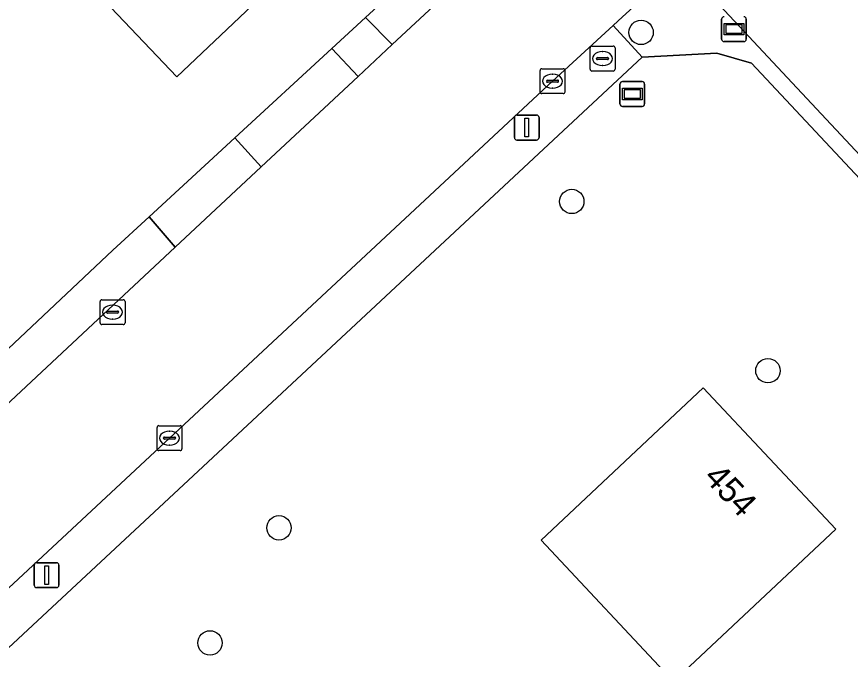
# Model space of a CAD drawing. Extents: x 162661 to 163484, y 380247 to 381230.
# Drawn here: x 163277.59 to 163311.07, y 381014.16 to 381039.96 of the extents above; entities that cross this region are included whole.
import ezdxf

# ---------------------------------------------------------------- set-up
doc = ezdxf.new("R2010")
doc.units = 0
for name, color, linetype in [('IMGEO_Boom', 7, 'Continuous'), ('IMGEO_Brandkraan', 7, 'Continuous'), ('IMGEO_Erf', 7, 'Continuous'), ('IMGEO_Groenvoorziening', 7, 'Continuous'), ('IMGEO_Kolk', 7, 'Continuous'), ('IMGEO_Lichtmast', 7, 'Continuous'), ('IMGEO_Pand', 7, 'Continuous'), ('IMGEO_Pand_nummerreeks', 7, 'Continuous'), ('IMGEO_Parkeervlak_halfverhard', 7, 'Continuous'), ('IMGEO_Rijbaan_lokaal_gesloten', 7, 'Continuous'), ('IMGEO_Rijbaan_lokaal_onverhard', 7, 'Continuous'), ('IMGEO_Straatnaambord', 7, 'Continuous'), ('IMGEO_Verklikker', 7, 'Continuous'), ('IMGEO_Voetpad_open', 7, 'Continuous')]:
    doc.layers.add(name, color=color, linetype=linetype)

msp = doc.modelspace()

# ---------------------------------------------------------------- linework, layer by layer
at = {"layer": 'IMGEO_Boom'}
for centre in [(163302.67, 381039.325), (163299.887, 381032.538), (163307.763, 381025.743), (163288.126, 381019.436), (163285.355, 381014.816)]:
    msp.add_circle(centre, 0.489, dxfattribs=at)
at = {"layer": 'IMGEO_Brandkraan'}
for p, q in [((163300.622, 381037.849), (163300.622, 381038.701)), ((163300.697, 381038.775), (163301.549, 381038.775)), ((163301.623, 381038.701), (163301.623, 381037.849)), ((163300.881, 381038.269), (163300.881, 381038.281)), ((163300.924, 381038.318), (163301.322, 381038.318)), ((163301.11, 381038.555), (163301.135, 381038.555)), ((163301.365, 381038.281), (163301.365, 381038.269)), ((163301.319, 381038.232), (163300.921, 381038.232)), ((163301.133, 381037.995), (163301.108, 381037.995)), ((163301.549, 381037.775), (163300.697, 381037.775))]:
    msp.add_line(p, q, dxfattribs=at)
for points in [[(163300.622, 381037.849), (163300.622, 381038.701)], [(163300.697, 381038.775), (163301.549, 381038.775)], [(163301.623, 381038.701), (163301.623, 381037.849)], [(163301.549, 381037.775), (163300.697, 381037.775)]]:
    msp.add_lwpolyline(points, dxfattribs=at)
for centre, radius, start, end in [((163300.699, 381038.699), 0.0765, 91.552, 178.448), ((163300.699, 381038.699), 0.0765, 91.552, 178.448), ((163301.547, 381038.699), 0.0765, 1.552, 88.448), ((163301.547, 381038.699), 0.0765, 1.552, 88.448), ((163300.921, 381038.278), 0.0403, 85.8775, 175.7526), ((163301.326, 381038.28), 0.0386, 1.7309, 96.639), ((163300.918, 381038.268), 0.0366, 178.938, 274.7102), ((163301.322, 381038.275), 0.043, 264.8664, 352.4533), ((163300.699, 381037.851), 0.0765, 181.552, 268.448), ((163300.699, 381037.851), 0.0765, 181.552, 268.448), ((163301.547, 381037.851), 0.0765, 271.552, 358.448), ((163301.547, 381037.851), 0.0765, 271.552, 358.448)]:
    msp.add_arc(centre, radius, start, end, dxfattribs=at)
for centre, major_axis, ratio, start_param, end_param in [((163301.109, 381038.275), (-0.387, 0.002), 0.722429, 4.712389, 7.853982), ((163301.134, 381038.275), (-0.39, 0.002), 0.717154, 1.570796, 4.712389)]:
    msp.add_ellipse(centre, major_axis=major_axis, ratio=ratio, start_param=start_param, end_param=end_param, dxfattribs=at)
at = {"layer": 'IMGEO_Erf'}
for points in [[(163266.746, 381016.75), (163281.455, 381030.578), (163282.912, 381031.92), (163286.352, 381035.088), (163290.248, 381038.675), (163291.6, 381039.92), (163295.598, 381043.601), (163297.201, 381045.077), (163299.028, 381046.76), (163299.743, 381047.398), (163270.964, 381078.278), (163268.488, 381078.583), (163264.731, 381078.079), (163262.86, 381076.15), (163260.102, 381073.52), (163257.039, 381070.598), (163256.339, 381069.931), (163250.303, 381064.174), (163242.599, 381057.45)], [(163307.098, 381038.086), (163305.718, 381038.493), (163302.713, 381038.331), (163284.882, 381021.709), (163269.612, 381007.506)], [(163366.037, 380975.19), (163307.098, 381038.086)]]:
    msp.add_lwpolyline(points, dxfattribs=at)
for points in [[(163278.201, 381043.669), (163287.281, 381052.288), (163293.096, 381046.144), (163284.027, 381037.541)], [(163298.651, 381018.943), (163305.169, 381025.055), (163310.489, 381019.382), (163303.971, 381013.269)]]:
    msp.add_lwpolyline(points, close=True, dxfattribs=at)
at = {"layer": 'IMGEO_Groenvoorziening'}
for points in [[(163296.587, 381042.478), (163295.598, 381043.601), (163291.6, 381039.92), (163292.678, 381038.833)], [(163291.303, 381037.551), (163290.248, 381038.675), (163286.352, 381035.088), (163287.414, 381033.924)]]:
    msp.add_lwpolyline(points, close=True, dxfattribs=at)
for points in [[(163365.684, 380976.459), (163361.846, 380980.56), (163361.771, 380980.64), (163343.652, 381000), (163308.352, 381037.717), (163304.461, 381041.874), (163304.26, 381042.085), (163301.923, 381039.953), (163301.545, 381039.608), (163302.713, 381038.331), (163305.718, 381038.493), (163307.098, 381038.086), (163366.037, 380975.19)], [(163283.96, 381030.703), (163282.912, 381031.92), (163281.455, 381030.578), (163266.746, 381016.75), (163259.983, 381010.203), (163254.178, 381005.02), (163248.231, 381000)], [(163251.131, 380999.999), (163256.625, 381004.958), (163274.447, 381021.832), (163283.96, 381030.703)]]:
    msp.add_lwpolyline(points, dxfattribs=at)
at = {"layer": 'IMGEO_Kolk'}
for p, q in [((163298.612, 381036.941), (163298.612, 381037.793)), ((163298.687, 381037.867), (163299.539, 381037.867)), ((163299.1, 381037.647), (163299.125, 381037.647)), ((163299.613, 381037.793), (163299.613, 381036.941)), ((163298.871, 381037.361), (163298.871, 381037.373)), ((163299.309, 381037.324), (163298.911, 381037.324)), ((163298.914, 381037.41), (163299.312, 381037.41)), ((163299.355, 381037.373), (163299.355, 381037.361)), ((163299.123, 381037.087), (163299.098, 381037.087)), ((163299.539, 381036.867), (163298.687, 381036.867)), ((163281.016, 381028.595), (163281.868, 381028.595)), ((163280.941, 381027.669), (163280.941, 381028.521)), ((163281.429, 381028.375), (163281.454, 381028.375)), ((163281.942, 381028.521), (163281.942, 381027.669)), ((163281.2, 381028.089), (163281.2, 381028.101)), ((163281.638, 381028.052), (163281.24, 381028.052)), ((163281.243, 381028.138), (163281.641, 381028.138)), ((163281.684, 381028.101), (163281.684, 381028.089)), ((163281.868, 381027.595), (163281.016, 381027.595)), ((163281.452, 381027.815), (163281.427, 381027.815)), ((163283.227, 381022.611), (163283.227, 381023.463)), ((163283.302, 381023.537), (163284.154, 381023.537)), ((163283.715, 381023.317), (163283.74, 381023.317)), ((163284.228, 381023.463), (163284.228, 381022.611)), ((163283.486, 381023.031), (163283.486, 381023.043)), ((163283.924, 381022.994), (163283.526, 381022.994)), ((163283.529, 381023.08), (163283.927, 381023.08)), ((163283.97, 381023.043), (163283.97, 381023.031)), ((163283.738, 381022.757), (163283.713, 381022.757)), ((163284.154, 381022.537), (163283.302, 381022.537))]:
    msp.add_line(p, q, dxfattribs=at)
for points in [[(163298.612, 381036.941), (163298.612, 381037.793)], [(163298.687, 381037.867), (163299.539, 381037.867)], [(163299.613, 381037.793), (163299.613, 381036.941)], [(163299.539, 381036.867), (163298.687, 381036.867)], [(163281.016, 381028.595), (163281.868, 381028.595)], [(163280.941, 381027.669), (163280.941, 381028.521)], [(163281.942, 381028.521), (163281.942, 381027.669)], [(163281.868, 381027.595), (163281.016, 381027.595)], [(163283.227, 381022.611), (163283.227, 381023.463)], [(163283.302, 381023.537), (163284.154, 381023.537)], [(163284.228, 381023.463), (163284.228, 381022.611)], [(163284.154, 381022.537), (163283.302, 381022.537)]]:
    msp.add_lwpolyline(points, dxfattribs=at)
for centre, radius, start, end in [((163298.689, 381037.791), 0.0765, 91.552, 178.448), ((163298.689, 381037.791), 0.0765, 91.552, 178.448), ((163299.537, 381037.791), 0.0765, 1.552, 88.448), ((163299.537, 381037.791), 0.0765, 1.552, 88.448), ((163298.911, 381037.37), 0.0403, 85.8775, 175.7526), ((163298.908, 381037.36), 0.0366, 178.938, 274.7102), ((163299.312, 381037.367), 0.043, 264.8664, 352.4533), ((163299.316, 381037.372), 0.0386, 1.7309, 96.639), ((163298.689, 381036.943), 0.0765, 181.552, 268.448), ((163298.689, 381036.943), 0.0765, 181.552, 268.448), ((163299.537, 381036.943), 0.0765, 271.552, 358.448), ((163299.537, 381036.943), 0.0765, 271.552, 358.448), ((163281.018, 381028.519), 0.0765, 91.552, 178.448), ((163281.018, 381028.519), 0.0765, 91.552, 178.448), ((163281.866, 381028.519), 0.0765, 1.552, 88.448), ((163281.866, 381028.519), 0.0765, 1.552, 88.448), ((163281.24, 381028.098), 0.0403, 85.8775, 175.7526), ((163281.237, 381028.088), 0.0366, 178.938, 274.7102), ((163281.641, 381028.095), 0.043, 264.8664, 352.4533), ((163281.645, 381028.1), 0.0386, 1.7309, 96.639), ((163281.018, 381027.671), 0.0765, 181.552, 268.448), ((163281.018, 381027.671), 0.0765, 181.552, 268.448), ((163281.866, 381027.671), 0.0765, 271.552, 358.448), ((163281.866, 381027.671), 0.0765, 271.552, 358.448), ((163283.304, 381023.461), 0.0765, 91.552, 178.448), ((163283.304, 381023.461), 0.0765, 91.552, 178.448), ((163284.152, 381023.461), 0.0765, 1.552, 88.448), ((163284.152, 381023.461), 0.0765, 1.552, 88.448), ((163283.526, 381023.04), 0.0403, 85.8775, 175.7526), ((163283.523, 381023.03), 0.0366, 178.938, 274.7102), ((163283.927, 381023.037), 0.043, 264.8664, 352.4533), ((163283.931, 381023.042), 0.0386, 1.7309, 96.639), ((163283.304, 381022.613), 0.0765, 181.552, 268.448), ((163283.304, 381022.613), 0.0765, 181.552, 268.448), ((163284.152, 381022.613), 0.0765, 271.552, 358.448), ((163284.152, 381022.613), 0.0765, 271.552, 358.448)]:
    msp.add_arc(centre, radius, start, end, dxfattribs=at)
for centre, major_axis, ratio, start_param, end_param in [((163299.099, 381037.367), (-0.387, 0.002), 0.722429, 4.712389, 7.853982), ((163299.124, 381037.367), (-0.39, 0.002), 0.717154, 1.570796, 4.712389), ((163281.428, 381028.095), (-0.387, 0.002), 0.722429, 4.712389, 7.853982), ((163281.453, 381028.095), (-0.39, 0.002), 0.717154, 1.570796, 4.712389), ((163283.714, 381023.037), (-0.387, 0.002), 0.722429, 4.712389, 7.853982), ((163283.739, 381023.037), (-0.39, 0.002), 0.717154, 1.570796, 4.712389)]:
    msp.add_ellipse(centre, major_axis=major_axis, ratio=ratio, start_param=start_param, end_param=end_param, dxfattribs=at)
at = {"layer": 'IMGEO_Lichtmast'}
for p, q in [((163297.681, 381036.005), (163298.471, 381036.005)), ((163298.471, 381036.005), (163297.681, 381036.005)), ((163297.581, 381035.105), (163297.581, 381035.905)), ((163297.581, 381035.905), (163297.581, 381035.105)), ((163298.571, 381035.905), (163298.571, 381035.105)), ((163298.571, 381035.105), (163298.571, 381035.905)), ((163298.471, 381035.005), (163297.681, 381035.005)), ((163297.681, 381035.005), (163298.471, 381035.005)), ((163278.295, 381017.137), (163278.295, 381017.937)), ((163278.295, 381017.937), (163278.295, 381017.137)), ((163278.395, 381018.037), (163279.185, 381018.037)), ((163279.185, 381018.037), (163278.395, 381018.037)), ((163279.285, 381017.937), (163279.285, 381017.137)), ((163279.285, 381017.137), (163279.285, 381017.937)), ((163279.185, 381017.037), (163278.395, 381017.037)), ((163278.395, 381017.037), (163279.185, 381017.037))]:
    msp.add_line(p, q, dxfattribs=at)
for points in [[(163298.001, 381035.88), (163298.151, 381035.88), (163298.151, 381035.13), (163298.001, 381035.13), (163298.001, 381035.88)], [(163278.715, 381017.912), (163278.865, 381017.912), (163278.865, 381017.162), (163278.715, 381017.162), (163278.715, 381017.912)]]:
    msp.add_lwpolyline(points, dxfattribs=at)
for centre, start, end in [((163297.681, 381035.905), 90, 180), ((163297.681, 381035.905), 90, 180), ((163298.471, 381035.905), 0, 90), ((163298.471, 381035.905), 360, 90), ((163297.681, 381035.105), 180, 270), ((163297.681, 381035.105), 180, 270), ((163298.471, 381035.105), 270, 0), ((163298.471, 381035.105), 270, 0), ((163278.395, 381017.937), 90, 180), ((163278.395, 381017.937), 90, 180), ((163279.185, 381017.937), 0, 90), ((163279.185, 381017.937), 360, 90), ((163278.395, 381017.137), 180, 270), ((163278.395, 381017.137), 180, 270), ((163279.185, 381017.137), 270, 0), ((163279.185, 381017.137), 270, 0)]:
    msp.add_arc(centre, 0.1, start, end, dxfattribs=at)
at = {"layer": 'IMGEO_Pand'}
for points in [[(163293.096, 381046.144), (163287.281, 381052.288), (163278.201, 381043.669), (163284.027, 381037.541)], [(163310.489, 381019.382), (163305.169, 381025.055), (163298.651, 381018.943), (163303.971, 381013.269)]]:
    msp.add_lwpolyline(points, close=True, dxfattribs=at)
at = {"layer": 'IMGEO_Parkeervlak_halfverhard'}
msp.add_lwpolyline([(163302.713, 381038.331), (163301.545, 381039.608), (163299.113, 381037.367), (163283.728, 381023.037), (163268.434, 381008.81), (163269.612, 381007.506), (163284.882, 381021.709)], close=True, dxfattribs=at)
at = {"layer": 'IMGEO_Rijbaan_lokaal_gesloten'}
for points in [[(163283.728, 381023.037), (163299.113, 381037.367), (163301.545, 381039.608), (163301.923, 381039.953), (163304.26, 381042.085), (163300.394, 381046.146), (163298.188, 381043.972), (163298.154, 381043.939), (163296.587, 381042.478), (163292.678, 381038.833), (163291.303, 381037.551), (163287.414, 381033.924), (163283.96, 381030.703), (163274.447, 381021.832), (163256.625, 381004.958), (163251.131, 380999.999)], [(163268.434, 381008.81), (163283.728, 381023.037)]]:
    msp.add_lwpolyline(points, dxfattribs=at)
at = {"layer": 'IMGEO_Rijbaan_lokaal_onverhard'}
msp.add_lwpolyline([(163287.414, 381033.924), (163286.352, 381035.088), (163282.912, 381031.92), (163283.96, 381030.703)], close=True, dxfattribs=at)
at = {"layer": 'IMGEO_Straatnaambord'}
for p, q in [((163305.905, 381039.057), (163305.905, 381039.857)), ((163305.905, 381039.857), (163305.905, 381039.057)), ((163306.895, 381039.857), (163306.895, 381039.057)), ((163306.895, 381039.057), (163306.895, 381039.857)), ((163306.795, 381038.957), (163306.005, 381038.957)), ((163306.005, 381038.957), (163306.795, 381038.957))]:
    msp.add_line(p, q, dxfattribs=at)
for points in [[(163306.006, 381039.689), (163306.794, 381039.689), (163306.794, 381039.225), (163306.006, 381039.225), (163306.006, 381039.689)], [(163306.071, 381039.624), (163306.071, 381039.29), (163306.729, 381039.29), (163306.729, 381039.624), (163306.071, 381039.624)]]:
    msp.add_lwpolyline(points, dxfattribs=at)
for centre, start, end in [((163306.005, 381039.857), 90, 180), ((163306.005, 381039.857), 90, 180), ((163306.795, 381039.857), 0, 90), ((163306.795, 381039.857), 360, 90), ((163306.005, 381039.057), 180, 270), ((163306.005, 381039.057), 180, 270), ((163306.795, 381039.057), 270, 0), ((163306.795, 381039.057), 270, 0)]:
    msp.add_arc(centre, 0.1, start, end, dxfattribs=at)
at = {"layer": 'IMGEO_Verklikker'}
for p, q in [((163301.921, 381037.352), (163302.711, 381037.352)), ((163302.711, 381037.352), (163301.921, 381037.352)), ((163301.821, 381036.452), (163301.821, 381037.252)), ((163301.821, 381037.252), (163301.821, 381036.452)), ((163302.811, 381037.252), (163302.811, 381036.452)), ((163302.811, 381036.452), (163302.811, 381037.252)), ((163302.711, 381036.352), (163301.921, 381036.352)), ((163301.921, 381036.352), (163302.711, 381036.352))]:
    msp.add_line(p, q, dxfattribs=at)
for points in [[(163301.922, 381037.084), (163302.71, 381037.084), (163302.71, 381036.62), (163301.922, 381036.62), (163301.922, 381037.084)], [(163301.987, 381037.019), (163301.987, 381036.685), (163302.645, 381036.685), (163302.645, 381037.019), (163301.987, 381037.019)]]:
    msp.add_lwpolyline(points, dxfattribs=at)
for centre, start, end in [((163301.921, 381037.252), 90, 180), ((163301.921, 381037.252), 90, 180), ((163302.711, 381037.252), 0, 90), ((163302.711, 381037.252), 360, 90), ((163301.921, 381036.452), 180, 270), ((163301.921, 381036.452), 180, 270), ((163302.711, 381036.452), 270, 0), ((163302.711, 381036.452), 270, 0)]:
    msp.add_arc(centre, 0.1, start, end, dxfattribs=at)
at = {"layer": 'IMGEO_Voetpad_open'}
msp.add_lwpolyline([(163207.843, 381146.366), (163213.453, 381140.413), (163218.379, 381135.186), (163219.598, 381133.891), (163219.896, 381133.576), (163236.849, 381115.278), (163238.586, 381113.553), (163261.244, 381089.421), (163263.705, 381086.683), (163267.161, 381082.796), (163268.456, 381081.408), (163272.114, 381077.486), (163299.982, 381047.611), (163300.815, 381046.718), (163300.931, 381046.593), (163304.989, 381042.39), (163304.461, 381041.874), (163308.352, 381037.717), (163343.652, 381000)], dxfattribs=at)
msp.add_lwpolyline([(163291.6, 381039.92), (163290.248, 381038.675), (163291.303, 381037.551), (163292.678, 381038.833)], close=True, dxfattribs=at)

# ---------------------------------------------------------------- texts
at = {"layer": 'IMGEO_Pand_nummerreeks'}
msp.add_text('454', height=1, rotation=313.1607, dxfattribs=at).set_placement((163305.144, 381021.427))

doc.saveas('drawing.dxf')
